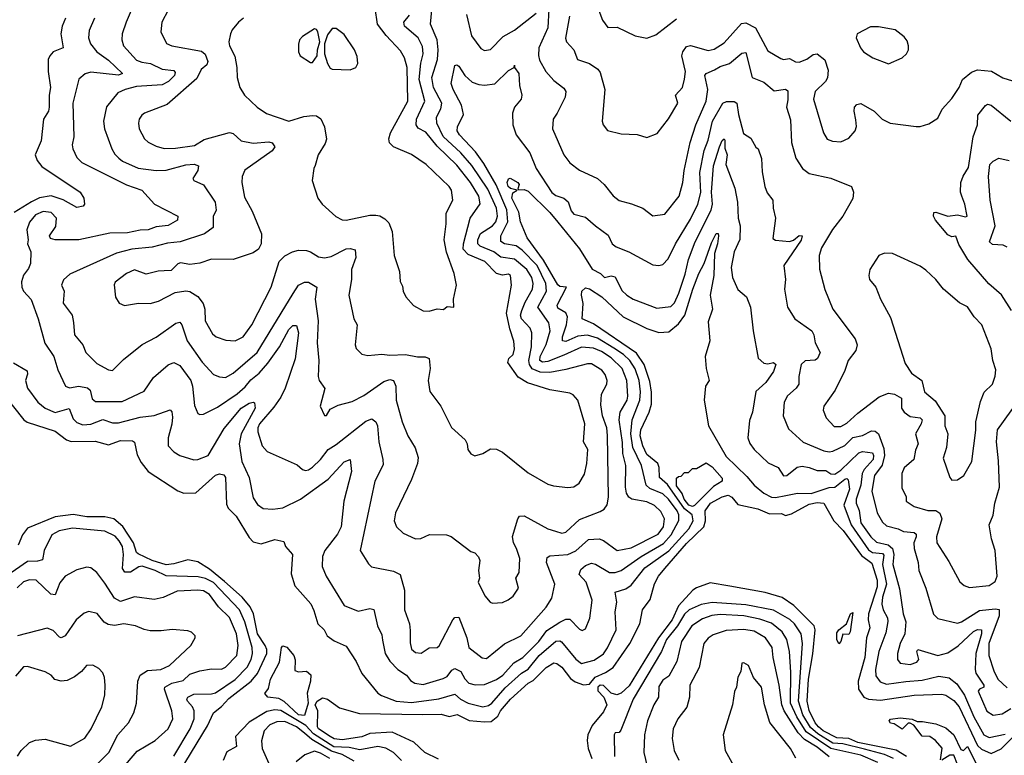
# Model space of a CAD drawing. Extents: x 1552294 to 1694791, y 811929 to 917222.
# Tile 295 of 643: x 1599166 to 1604141, y 889821 to 893537. Entities that reach past the tile are written whole.
import ezdxf

# ---------------------------------------------------------------- set-up
doc = ezdxf.new("R2010")
doc.units = 0

msp = doc.modelspace()

# ---------------------------------------------------------------- linework, layer by layer
at = {"layer": '0CON10XD'}
for points in [[(1599757.7, 893652.3), (1599703.2, 893525), (1599683.8, 893465), (1599680.9, 893435), (1599689.5, 893405), (1599755, 893333.2), (1599782.2, 893322.2), (1599826.3, 893316.3), (1599885, 893287.8), (1599945, 893280.5), (1599950.6, 893270.6), (1599947.2, 893255), (1599918, 893225), (1599885, 893207.8), (1599755, 893198.7), (1599699.2, 893185), (1599661.9, 893168.1), (1599603.7, 893096.3), (1599589.2, 893025), (1599594.6, 892985), (1599631.5, 892885), (1599647, 892857), (1599666.8, 892836.8), (1599685, 892822.1), (1599765, 892786.6), (1599855.7, 892774.3), (1599905, 892776.6), (1600005, 892804.3), (1600046.6, 892806.6), (1600068.3, 892798.3), (1600065.6, 892775), (1600040.8, 892735), (1600046.2, 892725), (1600095, 892702.9), (1600152.8, 892615), (1600158.5, 892575), (1600142.7, 892542.7), (1600143.1, 892486.9), (1600099.2, 892455), (1599976, 892414), (1599911.6, 892408.4), (1599835, 892387.5), (1599732.8, 892377.2), (1599655, 892357.1), (1599418.1, 892251.9), (1599387.1, 892222.9), (1599376.2, 892195), (1599390.6, 892165), (1599385.5, 892105.5), (1599431.1, 892045), (1599437.8, 892007.8), (1599442.7, 891945), (1599484.5, 891895), (1599500, 891855), (1599555, 891800.6), (1599615, 891767.5), (1599635, 891764), (1599690.5, 891819.5), (1599785, 891896.5), (1599855, 891932.5), (1599955, 892004.5), (1599975, 892008.1), (1599985, 891996), (1600011.2, 891915), (1600087, 891807), (1600145, 891744.5), (1600175, 891732.3), (1600205, 891728.9), (1600245, 891751.1), (1600365, 891855.4), (1600546.6, 892153.4), (1600575, 892195.5), (1600605, 892211.5), (1600625, 892211.1), (1600666.2, 892185), (1600658.2, 892125), (1600673.8, 892015), (1600668.8, 891905), (1600677.7, 891815), (1600674.5, 891735), (1600679.5, 891715), (1600707, 891673), (1600683.3, 891585), (1600705, 891537.5), (1600715, 891536.7), (1600735, 891568.8), (1600775, 891589.2), (1600845, 891608.5), (1600905, 891638.8), (1601005, 891709.3), (1601035, 891718.7), (1601054.6, 891714.6), (1601066.2, 891686.2), (1601068.2, 891615), (1601098.8, 891505), (1601127.5, 891435), (1601164.1, 891374.1), (1601178.2, 891325), (1601175.4, 891295), (1601145, 891213.3), (1601063.9, 891045), (1601057.3, 891005), (1601069.6, 890975), (1601102.5, 890942.5), (1601165, 890914), (1601193.3, 890916.7), (1601236.8, 890936.8), (1601322.5, 890935), (1601345.5, 890925.5), (1601445, 890850), (1601465, 890843.3), (1601484.1, 890824.1), (1601490, 890805), (1601484, 890755), (1601488.8, 890715), (1601482.5, 890695), (1601515.9, 890625.9), (1601543.3, 890595), (1601555, 890590), (1601605, 890593.1), (1601634.5, 890605.5), (1601658.6, 890625), (1601685.8, 890665), (1601672, 890715), (1601688.8, 890745), (1601692.2, 890815), (1601676.7, 890865), (1601660, 890895), (1601656, 890926), (1601681.9, 891015), (1601691.1, 891028.9), (1601715, 891030.8), (1601835, 890965.5), (1601872.9, 890952.9), (1601905, 890943.6), (1601925, 890948.5), (1601995, 891011.8), (1602098.3, 891051.7), (1602118.1, 891065), (1602133.3, 891086.7), (1602141.2, 891125), (1602136, 891436), (1602132.5, 891475), (1602110.8, 891535), (1602101.9, 891591.9), (1602105.6, 891645), (1602132.8, 891695), (1602133.5, 891715), (1602123.3, 891745), (1602106.8, 891766.8), (1602055, 891798.4), (1602035, 891799.2), (1601925, 891769.3), (1601845, 891754.8), (1601795, 891756.2), (1601755, 891772.9), (1601740.9, 891795), (1601737.6, 891815), (1601751.2, 891885), (1601753.4, 891955), (1601745, 891978.1), (1601700.3, 892025), (1601696.1, 892045), (1601702.2, 892067.8), (1601719.5, 892110.5), (1601757, 892175), (1601760.3, 892205), (1601753, 892235), (1601727.5, 892275), (1601665, 892327.5), (1601597.5, 892337.5), (1601561.9, 892365), (1601492.7, 892392.7), (1601480.4, 892405), (1601480.2, 892425), (1601493.9, 892456.1), (1601554.4, 892495.6), (1601570.9, 892515), (1601580.1, 892545), (1601575.1, 892585), (1601530.4, 892680.4), (1601449.7, 892799.7), (1601394.4, 892865), (1601305, 892946.6), (1601273.5, 893015), (1601271.1, 893045), (1601292.9, 893087.1), (1601298.6, 893115), (1601257.3, 893195), (1601248, 893245), (1601277.3, 893335), (1601280.2, 893385), (1601274.8, 893435), (1601241.8, 893515), (1601248, 893585)], [(1600295.8, 893545), (1600270.8, 893525), (1600240, 893485), (1600230, 893465), (1600222.9, 893425), (1600225.6, 893405), (1600252.3, 893352.3), (1600263.5, 893295), (1600264.6, 893244.6), (1600277.5, 893195), (1600301.2, 893155), (1600366, 893095), (1600413, 893063), (1600525, 893023.6), (1600601.9, 893048.1), (1600645, 893053.6), (1600665, 893051.5), (1600686.5, 893036.5), (1600705.9, 892995), (1600716.2, 892933.8), (1600709.2, 892910.8), (1600674.2, 892855), (1600659.2, 892800.8), (1600651.2, 892785), (1600643.3, 892725), (1600672, 892635), (1600694.3, 892604.3), (1600762.6, 892542.6), (1600795, 892525.7), (1600814.4, 892524.4), (1600935, 892550), (1600965, 892550), (1600985, 892546), (1601010.9, 892530.9), (1601031.1, 892511.1), (1601047, 892467), (1601058.5, 892345), (1601084.3, 892265), (1601088, 892215), (1601100.5, 892190.5), (1601104, 892165), (1601116.2, 892136.2), (1601155, 892092.5), (1601205, 892066.2), (1601235, 892064), (1601275, 892075.7), (1601306.7, 892073.3), (1601325, 892087.5), (1601360, 892085), (1601356.7, 892125), (1601372.5, 892195), (1601360.6, 892255), (1601322.9, 892362.9), (1601311.2, 892425), (1601320.5, 892505), (1601319.8, 892560.2), (1601354, 892625), (1601347.1, 892675), (1601335.7, 892695), (1601219.2, 892805), (1601145, 892856.7), (1601054, 892895), (1601034.4, 892915), (1601030.5, 892935), (1601038.5, 892965), (1601126.2, 893125), (1601124, 893295), (1601109.7, 893345), (1601089.5, 893379.5), (1601017, 893457), (1600973.4, 893515), (1600962.1, 893595)], [(1599397.8, 893545), (1599380.8, 893505), (1599373.1, 893465), (1599384.5, 893395.5), (1599335.2, 893374.8), (1599317.3, 893355), (1599310, 893335), (1599309.7, 893275), (1599322, 893195), (1599314.2, 893155), (1599315.3, 893095), (1599310.3, 893075), (1599286, 893035), (1599274.3, 892925), (1599243.6, 892855), (1599254.5, 892825), (1599278.1, 892795), (1599471.4, 892665), (1599489.2, 892635), (1599493.3, 892605), (1599486.7, 892595), (1599455, 892588.1), (1599385, 892627.1), (1599325, 892646.8), (1599265, 892637.7), (1599225, 892617.2), (1599137.9, 892562.1)], [(1599542.9, 893545), (1599516.9, 893483.1), (1599512.5, 893445), (1599523.8, 893415), (1599556.1, 893375), (1599615, 893332.3), (1599684.4, 893265), (1599664.1, 893255.9), (1599525, 893272.2), (1599496.6, 893263.4), (1599464.1, 893235.9), (1599434.6, 893114.6), (1599439.7, 892945), (1599430.8, 892905), (1599434.5, 892885), (1599455, 892841.4), (1599480, 892815), (1599705, 892702.1), (1599782.5, 892675), (1599846.7, 892605), (1599964, 892545), (1599962.9, 892525), (1599915, 892496.9), (1599855, 892490), (1599815, 892474.8), (1599775, 892474.4), (1599710.6, 892459.4), (1599621.2, 892458.8), (1599465, 892424.4), (1599345, 892425.6), (1599321.7, 892431.7), (1599315.8, 892445), (1599348.1, 892491.9), (1599351.3, 892535), (1599325, 892563.5), (1599285, 892567.5), (1599245, 892550.9), (1599215, 892514.4), (1599201.3, 892475), (1599208.2, 892425), (1599205.7, 892405), (1599222.2, 892365), (1599220.6, 892305), (1599210.7, 892279.3), (1599185, 892246.7), (1599175, 892212.5), (1599176.2, 892185), (1599185.5, 892165), (1599224.1, 892124.1), (1599259.6, 892025), (1599292.9, 891902.9), (1599337.9, 891835), (1599358.2, 891768.2), (1599397.5, 891685), (1599417.1, 891677.1), (1599465, 891685.3), (1599507.8, 891677.8), (1599521.4, 891665), (1599531.3, 891621.3), (1599548.4, 891608.4), (1599682.7, 891607.3), (1599795, 891660.5), (1599841.1, 891728.9), (1599915, 891793.5), (1599945, 891804.5), (1599975, 891790.5), (1600030.8, 891715), (1600039.2, 891685), (1600048.4, 891588.4), (1600065, 891548), (1600075, 891542.5), (1600095, 891544.4), (1600165, 891578.8), (1600265, 891646.8), (1600305, 891681.9), (1600332.9, 891717.1), (1600375, 891751.3), (1600418.9, 891801.1), (1600478.3, 891885), (1600525, 891972.2), (1600545, 891991.3), (1600565, 891991.5), (1600573.9, 891955), (1600556.9, 891823.1), (1600506.3, 891675), (1600485, 891629.5), (1600450.4, 891579.6), (1600377.5, 891495), (1600369.2, 891475), (1600369.3, 891455), (1600391.2, 891385), (1600415.3, 891355.3), (1600567.5, 891287.5), (1600595, 891264.5), (1600609.6, 891260.4), (1600625, 891262.7), (1600645, 891276.7), (1600684.7, 891315), (1600724.4, 891365.6), (1600765, 891390.6), (1600915, 891508.4), (1600945, 891521.2), (1600965.7, 891505.7), (1600973.6, 891485), (1600980, 891405), (1601001.2, 891315), (1601002.2, 891287.8), (1600959.6, 891205), (1600885.5, 890855), (1600927.5, 890787.5), (1600943.6, 890773.6), (1601055, 890751.2), (1601087.5, 890735), (1601109.5, 890655), (1601110.4, 890555), (1601135.4, 890485), (1601138.8, 890451.2), (1601138.3, 890388.3), (1601145, 890357.5), (1601165, 890340), (1601195, 890337.3), (1601235, 890364.4), (1601275, 890365.5), (1601285, 890374.5), (1601355, 890504.6), (1601365, 890517.1), (1601385, 890519.2), (1601424.7, 890415), (1601435.4, 890365), (1601502.5, 890312.5), (1601525, 890310.6), (1601615.8, 890384.2), (1601697.3, 890425), (1601825, 890569.6), (1601854.6, 890615), (1601870.3, 890685), (1601826.7, 890795), (1601830.2, 890819.8), (1601845, 890828.2), (1601935, 890835.3), (1601976.1, 890853.9), (1602039.8, 890910.2), (1602094.2, 890914.2), (1602116.1, 890906.1), (1602185, 890856.2), (1602255, 890869.3), (1602391.7, 890938.3), (1602418.4, 890975), (1602423.1, 891015), (1602405, 891052), (1602373.5, 891083.5), (1602335, 891101.5), (1602258.2, 891115), (1602243.5, 891125), (1602232, 891145), (1602227.2, 891175), (1602228.3, 891285), (1602213.2, 891345), (1602211.5, 891401.5), (1602194.5, 891515.5), (1602199.6, 891555), (1602235.1, 891614.9), (1602238.6, 891635), (1602232.9, 891715), (1602209.1, 891775), (1602155, 891828.2), (1602105, 891860.2), (1602065, 891876.8), (1602005, 891883.3), (1601915, 891842.6), (1601835, 891810.1), (1601807.5, 891807.5), (1601793.1, 891815), (1601795.6, 891835), (1601825, 891896.9), (1601846.8, 891965), (1601839.1, 892005), (1601783.9, 892083.9), (1601827.6, 892165), (1601824.8, 892205), (1601780.7, 892295), (1601705, 892372.9), (1601675, 892395.2), (1601614.5, 892404.5), (1601596.8, 892416.8), (1601596.3, 892445), (1601632.6, 892515), (1601627.2, 892577.2), (1601572.7, 892702.7), (1601510.2, 892810.2), (1601469.2, 892869.2), (1601387.7, 892955), (1601375.9, 892975), (1601377.2, 892995), (1601407.3, 893057.3), (1601397.8, 893105), (1601356, 893185), (1601346.5, 893215), (1601365, 893305.6), (1601375, 893308.2), (1601385, 893301.5), (1601414.4, 893255), (1601451.7, 893221.7), (1601485, 893208.9), (1601515, 893206.6), (1601566.8, 893213.2), (1601635, 893280), (1601663.3, 893295), (1601665, 893307.5), (1601666.2, 893295), (1601687.5, 893265), (1601690.9, 893205), (1601703.5, 893155), (1601699.4, 893135), (1601665.3, 893094.7), (1601655.3, 893064.7), (1601657.9, 893005), (1601675, 892955.6), (1601743.8, 892865), (1601775, 892785.6), (1601855, 892663.6), (1601875, 892648.2), (1601914.8, 892634.8), (1601936.8, 892616.8), (1601952, 892572), (1601964.8, 892554.8), (1602025, 892539.2), (1602075, 892495.4), (1602138.8, 892448.8), (1602160, 892405), (1602178.9, 892388.9), (1602243.5, 892363.5), (1602365, 892298.6), (1602395, 892295.8), (1602415, 892300.8), (1602441.9, 892328.1), (1602478.7, 892405), (1602555, 892529.1), (1602592.4, 892605), (1602606.5, 892663.5), (1602603, 892765), (1602624.6, 892875.4), (1602645, 892928.1), (1602665.9, 893025), (1602719, 893115), (1602736.4, 893123.6), (1602775, 893123.3), (1602790, 893115), (1602797.2, 893057.2), (1602822.2, 892962.2), (1602859.1, 892939.1), (1602885, 892893.3), (1602896.7, 892885), (1602914.6, 892835), (1602917.9, 892767.9), (1602930.8, 892695), (1602943, 892663), (1602971.9, 892625), (1602972.2, 892585), (1602984.4, 892535), (1602971.2, 892431.2), (1602985, 892422.5), (1603055, 892416.7), (1603076.2, 892423.8), (1603105, 892447.5), (1603119.2, 892445), (1603115, 892423.3), (1603027.3, 892295), (1603034.4, 892225), (1603029.7, 892175), (1603044.5, 892085), (1603082.9, 892025), (1603168.5, 891965), (1603178.2, 891945), (1603184.3, 891904.3), (1603210.5, 891855), (1603196.9, 891825), (1603185, 891816.2), (1603135, 891813.8), (1603115, 891795.6), (1603102.9, 891735), (1603101.8, 891695), (1603088.5, 891675), (1603045, 891636.5), (1603028.9, 891605), (1603023.1, 891535), (1603050.3, 891470.3), (1603125, 891403.2), (1603228.4, 891358.4), (1603255, 891353.2), (1603275, 891357.4), (1603334.7, 891385.3), (1603375, 891425.8), (1603425, 891436.9), (1603470.1, 891459.9), (1603489, 891459), (1603505.2, 891445.2), (1603531.4, 891371.4), (1603536, 891336), (1603523.6, 891286.4), (1603485.2, 891235), (1603471.3, 891155), (1603498.5, 891045), (1603525, 890997.8), (1603545, 890980), (1603605, 890965.6), (1603631.4, 890951.4), (1603685.6, 890945.6), (1603695, 890938.1), (1603695.8, 890925), (1603683.7, 890895), (1603685.2, 890865), (1603704.8, 890795), (1603708.1, 890755), (1603744.6, 890665), (1603783.3, 890533.3), (1603805, 890512.1), (1603905, 890488.2), (1603925, 890495.3), (1604015, 890553), (1604095, 890561.5), (1604115, 890556.8), (1604114.6, 890525), (1604062.7, 890385), (1604062.1, 890325), (1604087, 890247), (1604108.2, 890205), (1604155, 890161.9)], [(1599915.8, 893585), (1599883.3, 893525), (1599878.1, 893475), (1599907.2, 893417.2), (1599935, 893405.4), (1600085, 893378.4), (1600102, 893362), (1600116, 893325), (1600110.4, 893309.6), (1600083.3, 893285), (1600060.7, 893239.3), (1599911.5, 893108.5), (1599796, 893065), (1599781.9, 893055), (1599770, 893035), (1599765.5, 893015), (1599770, 892985), (1599796.7, 892935), (1599815, 892917.5), (1599855, 892897.7), (1599895, 892886.9), (1599952.5, 892887.5), (1600048.5, 892901.5), (1600097.5, 892932.5), (1600225, 892967.3), (1600245, 892961.5), (1600285, 892924.7), (1600345, 892912.6), (1600425, 892920.4), (1600442, 892915), (1600454.2, 892895), (1600441.4, 892875), (1600303.3, 892776.7), (1600289.4, 892745), (1600288.1, 892715), (1600300.8, 892640.8), (1600339.5, 892569.5), (1600386.9, 892455), (1600385.5, 892404.5), (1600372.5, 892377.5), (1600345, 892359.4), (1600245, 892325.4), (1600135, 892327.5), (1600075, 892306.9), (1600025, 892299.6), (1599978.3, 892308.3), (1599965, 892302.9), (1599930.7, 892269.3), (1599895, 892267.5), (1599865, 892266.7), (1599805, 892251.2), (1599745, 892272.5), (1599705.3, 892254.7), (1599648.6, 892211.4), (1599642.2, 892197.8), (1599650, 892135), (1599667.5, 892105), (1599695, 892093.5), (1599765.6, 892105.6), (1599825, 892103.1), (1599866.2, 892115), (1599951.1, 892158.9), (1600005, 892167.5), (1600025, 892163.2), (1600065, 892138.2), (1600092.4, 892102.4), (1600100.7, 892075), (1600102.7, 892015), (1600139.2, 891949.2), (1600158, 891935), (1600207.4, 891917.4), (1600255, 891914.6), (1600295, 891935.4), (1600338.9, 891995), (1600436.2, 892185), (1600476.7, 892315), (1600505.3, 892344.7), (1600544.5, 892364.5), (1600575, 892371.8), (1600615, 892370.4), (1600635, 892364.6), (1600675, 892339.5), (1600705, 892334), (1600739, 892341), (1600815, 892379.3), (1600835, 892381.8), (1600861.2, 892375), (1600863.8, 892335), (1600842.7, 892275), (1600842.9, 892225), (1600828.5, 892145), (1600854.3, 892025), (1600870, 891995), (1600860, 891895), (1600865, 891876.2), (1600895, 891847.5), (1600925, 891840), (1600995, 891847.3), (1601035, 891841.8), (1601115, 891845.3), (1601175, 891834.1), (1601215, 891834.6), (1601235.4, 891825.4), (1601240, 891775), (1601229.1, 891715), (1601238.3, 891658.3), (1601292.9, 891585), (1601347, 891477), (1601416.7, 891415), (1601426.4, 891393.6), (1601430, 891365), (1601445, 891343.8), (1601465, 891334), (1601505, 891346), (1601545, 891369.2), (1601575, 891367.5), (1601605, 891352), (1601735, 891248.6), (1601835, 891190), (1601862.4, 891182.4), (1601935, 891174.4), (1601965, 891177.8), (1601991.9, 891195), (1602019.3, 891240.7), (1602031.1, 891295), (1602036.5, 891365), (1602013.9, 891403.9), (1602020.8, 891495), (1601985, 891614.2), (1601961.8, 891641.8), (1601945, 891650.9), (1601845, 891666.5), (1601732.2, 891702.2), (1601685, 891730.7), (1601632.7, 891805), (1601637.8, 891825), (1601658.8, 891845), (1601665.7, 891875), (1601662.4, 891912.4), (1601641.8, 891975), (1601625.6, 892055), (1601650.4, 892195), (1601646, 892245), (1601635, 892251.4), (1601605, 892247.1), (1601574.1, 892254.1), (1601516.1, 892315), (1601431.5, 892351.5), (1601407.2, 892377.2), (1601408, 892405), (1601442.4, 892535), (1601492.9, 892607.1), (1601485.9, 892645), (1601444.1, 892715), (1601375, 892801.4), (1601275, 892897.7), (1601218.1, 892968.1), (1601179.6, 892989.6), (1601168.8, 893005), (1601171.2, 893035), (1601212.7, 893125), (1601184.1, 893235), (1601192.4, 893317.6), (1601204.4, 893365), (1601201.5, 893401.5), (1601179.3, 893445), (1601109.7, 893505), (1601107.1, 893525), (1601135, 893560)], [(1601423.3, 893563.3), (1601448.8, 893455), (1601495, 893390.8), (1601515, 893381.4), (1601545, 893386.9), (1601608.3, 893451.7), (1601666.4, 893483.6), (1601775, 893570.7)], [(1601840, 893590), (1601833.7, 893495), (1601789.5, 893395), (1601786.6, 893356.6), (1601792.5, 893332.5), (1601823.5, 893275), (1601865, 893229.4), (1601915, 893190.8), (1601924.6, 893174.6), (1601921.8, 893145), (1601880.6, 893065), (1601861.9, 893035), (1601857.8, 892985), (1601915.5, 892855), (1601945, 892813.1), (1601995, 892776.7), (1602085, 892734.5), (1602118.1, 892705), (1602165, 892647.5), (1602195, 892622.9), (1602257.4, 892607.4), (1602315, 892584.2), (1602365, 892546.9), (1602425, 892554.4), (1602498.5, 892645), (1602517.1, 892715), (1602522.8, 892775), (1602553.2, 892916.8), (1602582.6, 893005), (1602633.5, 893125), (1602642.5, 893185), (1602627.7, 893255), (1602634.8, 893265.2), (1602675.9, 893284.1), (1602705, 893300.5), (1602752.2, 893315), (1602815, 893367.1), (1602835, 893370.6), (1602866.9, 893245), (1602925, 893222), (1602978, 893178), (1603035, 893185.3), (1603047.5, 893177.5), (1603047.6, 893132.4), (1603039.4, 893095), (1603060.9, 893030.9), (1603066, 892916), (1603087.4, 892837.4), (1603121.1, 892785), (1603155, 892760), (1603265, 892736.5), (1603368, 892695), (1603379.4, 892665), (1603375, 892633.8), (1603324.5, 892545), (1603272.6, 892477.4), (1603216.5, 892385), (1603204.5, 892345.5), (1603207.2, 892277.2), (1603233.6, 892173.6), (1603274.4, 892075), (1603386.7, 891925), (1603396.5, 891895), (1603390.9, 891865), (1603352.2, 891815), (1603335.6, 891765), (1603285.7, 891665), (1603228.1, 891585), (1603225.9, 891564.1), (1603241.4, 891525), (1603281.7, 891481.7), (1603315, 891482.1), (1603345, 891498.9), (1603400.5, 891549.5), (1603508.9, 891631.1), (1603555, 891650), (1603585.2, 891645.2), (1603621.2, 891625), (1603622, 891575), (1603635, 891554.5), (1603665, 891532.5), (1603715, 891525.9), (1603725.3, 891515.3), (1603721.1, 891495), (1603691.7, 891445), (1603704.7, 891395), (1603692.6, 891362.6)], [(1601942.9, 893555), (1601923.3, 893443.3), (1601928.1, 893425), (1601965.7, 893385), (1601984.2, 893335), (1602045, 893315.4), (1602086.7, 893286.7), (1602099.4, 893269.4), (1602121.9, 893185), (1602109.2, 893025), (1602114, 893005), (1602135, 892976.7), (1602205, 892960), (1602285, 892956.2), (1602335, 892941.2), (1602387.3, 892962.7), (1602444.4, 893035.6), (1602491.1, 893115), (1602478.9, 893155), (1602514.5, 893195), (1602525, 893236.2), (1602529.1, 893275), (1602512.1, 893355), (1602516.7, 893375), (1602535, 893400.9), (1602555, 893406.9), (1602645, 893382.1), (1602675, 893388.4), (1602725, 893420.8), (1602812.5, 893517.5), (1602835, 893520.8), (1602883.1, 893495), (1602945, 893380), (1603010.8, 893340.8), (1603025, 893336.4), (1603055, 893340.9), (1603085, 893324.6), (1603105, 893322.7), (1603143, 893337), (1603175, 893361.4), (1603194.3, 893364.3), (1603234.6, 893334.6), (1603251.4, 893281.4), (1603247.1, 893242.9), (1603237.5, 893225), (1603185, 893174.3), (1603176.2, 893135), (1603226.7, 892965), (1603245, 892932.9), (1603272.6, 892922.6), (1603315, 892919.6), (1603355, 892937.9), (1603386.9, 892975), (1603393.4, 892996.6), (1603391.1, 893031.1), (1603381.5, 893075), (1603384.3, 893095.7), (1603395, 893108.8), (1603415, 893114), (1603483.8, 893075), (1603524.3, 893035), (1603564.7, 893014.7), (1603695, 892996.9), (1603715, 892996.9), (1603758.7, 893011.3), (1603805, 893038.8), (1603826.2, 893085), (1603875, 893138), (1603913.1, 893195), (1603930, 893235), (1603975, 893271.8), (1604005, 893284), (1604076.3, 893276.3), (1604133.9, 893243.9), (1604225.7, 893214.3)], [(1602092.6, 893582.6), (1602110, 893535), (1602138, 893498), (1602185, 893499.2), (1602275, 893456), (1602335, 893444.3), (1602379.6, 893460.4), (1602485, 893540.6)], [(1600835, 893282.9), (1600863.3, 893295), (1600874, 893315), (1600870.3, 893350.3), (1600857.5, 893385), (1600805, 893462.5), (1600765, 893492.5), (1600745, 893492.9), (1600720.1, 893459.9), (1600706.4, 893415), (1600706.2, 893365), (1600720.8, 893315), (1600735, 893291.4), (1600745, 893287.1), (1600835, 893282.9)], [(1603555, 893313.8), (1603625, 893343.8), (1603646.2, 893365), (1603656, 893385), (1603656.2, 893405), (1603649.5, 893429.5), (1603635, 893450), (1603590, 893485), (1603505, 893500.8), (1603465, 893500), (1603397.5, 893465), (1603392.5, 893445), (1603414, 893395), (1603430, 893375), (1603476.7, 893345), (1603555, 893313.8)], [(1600645, 893320), (1600668.9, 893355), (1600670, 893385), (1600681.9, 893425), (1600671.9, 893475), (1600665, 893488), (1600655, 893490.8), (1600595, 893452), (1600580, 893435), (1600573.9, 893413.9), (1600573.8, 893375), (1600583.3, 893355), (1600635, 893320), (1600645, 893320)], [(1604177.2, 892067.2), (1604126.9, 892146.9), (1604062.4, 892202.4), (1603956.4, 892325), (1603911.3, 892401.3), (1603895, 892443.3), (1603875, 892439.2), (1603855, 892450), (1603792.5, 892525), (1603782.5, 892545), (1603785, 892562.5), (1603795, 892563.8), (1603855, 892543.8), (1603905, 892551.2), (1603945, 892541.2), (1603952.5, 892545), (1603941.4, 892605), (1603926.7, 892645), (1603919.4, 892665), (1603920.6, 892715), (1603932.9, 892747.1), (1603960.3, 892789.7), (1603983.3, 892945), (1604004.7, 893005), (1604006.4, 893055), (1604045, 893103.1), (1604055, 893109.4), (1604075, 893105.6), (1604174.2, 893025)], [(1599134, 891804), (1599203.4, 891763.4), (1599205.4, 891745.4), (1599194.1, 891715), (1599204.8, 891674.8), (1599257.9, 891605), (1599293.5, 891575), (1599345, 891552.3), (1599415, 891572.2), (1599435, 891520.8), (1599455, 891502.8), (1599485, 891491.1), (1599525, 891493.3), (1599585, 891516.8), (1599635, 891500.8), (1599665, 891500.7), (1599775, 891528.6), (1599845, 891537.2), (1599925.7, 891565.7), (1599935, 891556.7), (1599938.2, 891528.2), (1599935, 891493.8), (1599915.4, 891425), (1599915, 891384), (1599943.6, 891353.6), (1599975, 891335.5), (1600045, 891313.2), (1600065, 891314.6), (1600117.1, 891335), (1600197.9, 891472.1), (1600284.8, 891575), (1600325, 891599.5), (1600345, 891605.5), (1600352, 891602), (1600354.8, 891575), (1600284.9, 891445), (1600274.4, 891395), (1600288.1, 891305), (1600325.5, 891225), (1600345, 891121.2), (1600367.4, 891087.4), (1600395, 891067.8), (1600445, 891064.5), (1600495, 891071.8), (1600585, 891114.1), (1600724, 891215), (1600805, 891303.1), (1600836.2, 891315), (1600841.4, 891255), (1600804.2, 891105), (1600790, 890975), (1600771.9, 890938.1), (1600707.3, 890855), (1600695.5, 890825), (1600694.6, 890774.6), (1600713.5, 890725), (1600805, 890578.1), (1600875, 890548.8), (1600935, 890562.7), (1600955, 890557.5), (1600974.2, 890474.3), (1600995, 890430), (1600998.1, 890401.9), (1601012.1, 890335), (1601035.8, 890295.8), (1601075.5, 890255), (1601120.6, 890225), (1601139.5, 890199.5), (1601162.5, 890185), (1601205, 890179.3), (1601305, 890208.2), (1601325, 890219.1), (1601348.4, 890251.6), (1601365, 890260), (1601394.4, 890245), (1601415, 890206.9), (1601435, 890185.3), (1601467.6, 890177.6), (1601515, 890178.8), (1601575, 890203.3), (1601606.7, 890225), (1601661.8, 890288.2), (1601708.6, 890315), (1601789, 890395), (1601828.4, 890451.6), (1601895, 890494.2), (1601925, 890508.2), (1601945, 890508.5), (1601995, 890457.8), (1602007.9, 890452.1), (1602025, 890460), (1602046.9, 890513.1), (1602058.8, 890605), (1602027.6, 890695), (1601992.5, 890735), (1602000.7, 890759.3), (1602025, 890780), (1602055, 890792.1), (1602075, 890786.2), (1602145, 890744.4), (1602175, 890743.9), (1602204.8, 890755.2), (1602305, 890824.5), (1602419.1, 890890.9), (1602458, 890935), (1602496.5, 891006.5), (1602496.2, 891035), (1602488.1, 891055), (1602444.4, 891115), (1602415, 891141), (1602349.1, 891169.1), (1602330.9, 891185), (1602306.7, 891285), (1602263.2, 891375), (1602253.7, 891445), (1602260.9, 891515), (1602299.8, 891615), (1602302.3, 891657.7), (1602295.1, 891715), (1602275, 891772.4), (1602248.3, 891815), (1602216.2, 891846.2), (1602168.3, 891878.3), (1602085, 891927.4), (1602035, 891944), (1601985, 891938.5), (1601925, 891911.1), (1601908.9, 891915), (1601908.8, 891935), (1601928.4, 891995), (1601933.4, 892035), (1601925, 892055.3), (1601885, 892079.1), (1601881, 892095), (1601928, 892185), (1601895, 892189.5), (1601885, 892198.3), (1601812.2, 892322.2), (1601730.2, 892435), (1601696.1, 892515), (1601687.4, 892565), (1601652.3, 892635), (1601657.7, 892662.3), (1601680, 892675), (1601645, 892684.4), (1601633.9, 892695), (1601628.5, 892715), (1601635, 892733.3), (1601643.3, 892736.7), (1601682.9, 892715), (1601690, 892705), (1601683, 892683), (1601687.5, 892677.5), (1601715, 892678.5), (1601735, 892670.4), (1601845, 892563.4), (1601885, 892514.6), (1601995, 892379.3), (1602057.4, 892277.4), (1602100.8, 892255), (1602121.2, 892235), (1602155, 892242.5), (1602175, 892237.3), (1602208.8, 892168.8), (1602232.9, 892145), (1602265, 892125.4), (1602385, 892078.8), (1602455, 892088.2), (1602473.8, 892106.2), (1602495.7, 892155), (1602528, 892252), (1602544.9, 892325.1), (1602578.4, 892415), (1602659.5, 892575), (1602665.7, 892605), (1602661.6, 892665), (1602670.6, 892799.4), (1602701.6, 892895), (1602715, 892926.7), (1602725, 892935.7), (1602728.5, 892928.5), (1602727.9, 892887.9), (1602740.9, 892855), (1602733.2, 892805), (1602779.7, 892685), (1602792.3, 892615), (1602795.7, 892535), (1602806.7, 892495), (1602803.8, 892426.2), (1602776.2, 892365), (1602760.8, 892285), (1602766.8, 892235), (1602795, 892173.3), (1602837.6, 892137.6), (1602858, 892085), (1602871.4, 891965), (1602897.4, 891827.4), (1602925, 891801.1), (1602945, 891798.9), (1602975, 891805.8), (1602986.9, 891795), (1602975, 891759.2), (1602935, 891704), (1602885, 891658.8), (1602868.7, 891555), (1602852.7, 891512.7)], [(1604155, 892387.8), (1604135, 892398.7), (1604081.8, 892401.8), (1604065.6, 892415), (1604095.2, 892495), (1604069.4, 892625), (1604060.3, 892745), (1604068, 892805), (1604085, 892822.5), (1604113.4, 892836.6), (1604165, 892825.5)], [(1599075.6, 891655.6), (1599186.3, 891516.3), (1599203, 891503), (1599345, 891458), (1599401.5, 891415), (1599425, 891406.5), (1599547.5, 891407.5), (1599615, 891389.7), (1599675, 891411.2), (1599735, 891408.9), (1599745, 891403.3), (1599759.1, 891339.1), (1599779.6, 891299.6), (1599815, 891254.7), (1599965, 891157.1), (1599995, 891145.6), (1600055, 891147.5), (1600155, 891235.3), (1600175, 891243.3), (1600197.2, 891237.2), (1600204.8, 891224.8), (1600210, 891090), (1600218.5, 891068.5), (1600258.6, 891028.6), (1600325, 890920.9), (1600345, 890899.3), (1600385, 890888.6), (1600455, 890911), (1600500.2, 890900.2), (1600508.7, 890875), (1600543.5, 890835), (1600537.4, 890737.4), (1600556.1, 890676.1), (1600635.9, 890585.9), (1600652.6, 890552.6), (1600671.3, 890485), (1600704.5, 890454.5), (1600719.1, 890425), (1600755, 890398.9), (1600815, 890371.4), (1600865.5, 890295), (1600895, 890234.3), (1600975, 890135.5), (1600993, 890123), (1601068, 890095), (1601145, 890087.2), (1601283.2, 890106.8), (1601365, 890130), (1601393.6, 890105), (1601431.8, 890085), (1601505, 890066), (1601535, 890072.8), (1601551.7, 890085), (1601617.9, 890162.1), (1601701.6, 890235), (1601735, 890256.3), (1601789.6, 890325), (1601875, 890397.2), (1601895, 890399.1), (1601903.9, 890393.9), (1601975, 890305.9), (1602005, 890285.3), (1602067.9, 890302.1), (1602115, 890334.1), (1602135, 890364.5), (1602178.9, 890455), (1602174.7, 890545), (1602183.1, 890595), (1602175, 890645.6), (1602228, 890662), (1602255, 890680), (1602325, 890768.1), (1602445.7, 890854.3), (1602546.2, 890965), (1602568.9, 891005), (1602563.8, 891035), (1602525, 891065.4), (1602439.2, 891189.2), (1602398, 891225), (1602396.8, 891275), (1602390.5, 891295), (1602335, 891340.9), (1602313.5, 891383.5), (1602301.5, 891435), (1602303.5, 891465), (1602346.3, 891553.7), (1602357.4, 891595), (1602358.5, 891655), (1602348.8, 891708.8), (1602320.3, 891795), (1602281.8, 891851.8), (1602065, 892000.5), (1602008.5, 892025), (1602012.4, 892102.4), (1602003.8, 892145), (1602006.2, 892165), (1602025, 892181.5), (1602045, 892176.7), (1602106.6, 892136.6), (1602215, 892036), (1602335, 891976.6), (1602395, 891956.8), (1602445, 891960.3), (1602495, 891999.7), (1602526.2, 892043.8), (1602567.4, 892175), (1602597.6, 892255), (1602624.4, 892305.6), (1602660.4, 892409.6), (1602685, 892457.5), (1602695, 892456.7), (1602696, 892445), (1602691.5, 892405), (1602675.7, 892355), (1602673.1, 892245), (1602653.8, 892145), (1602665.5, 892075), (1602645, 892010), (1602653.1, 891915), (1602630, 891835), (1602634.2, 891774.3), (1602650, 891715), (1602630.5, 891685), (1602624, 891615), (1602645.3, 891485), (1602735, 891331.1), (1602839.5, 891229.5), (1602877.4, 891185), (1602925, 891145.6), (1602965, 891125.2), (1602985, 891123.1), (1603036.8, 891133.2), (1603095.2, 891145.2), (1603165, 891143.8), (1603255, 891173), (1603285, 891175.8), (1603335, 891216.5), (1603345, 891219.3), (1603352, 891212), (1603358.1, 891165), (1603330.4, 891085), (1603367.6, 890985), (1603455, 890858.4), (1603475.3, 890845.3), (1603525, 890840.8), (1603532.1, 890832.1), (1603524.9, 890785), (1603544.9, 890685), (1603525, 890620), (1603521.1, 890585), (1603528.1, 890555), (1603551.2, 890515), (1603552.4, 890497.6), (1603541.3, 890438.7), (1603506.6, 890345), (1603490, 890255), (1603491.8, 890221.8), (1603512.8, 890192.8), (1603545, 890180), (1603643.6, 890193.6), (1603725, 890199.8), (1603810.2, 890219.8), (1603861.5, 890211.5), (1603901.3, 890181.3), (1603940, 890125), (1603986, 890015), (1604037.1, 889925), (1604065, 889910.8), (1604145, 889928)], [(1603875, 891211.4), (1603905, 891211.9), (1603936.4, 891233.6), (1603975.8, 891304.2), (1603996.4, 891463.6), (1603996.2, 891505), (1604021.2, 891608.8), (1604038.5, 891655), (1604080.6, 891695), (1604094.4, 891735.6), (1604097.4, 891767.4), (1604082.5, 891815), (1604073.6, 891875), (1604027.7, 891995), (1603988.9, 892035), (1603955, 892085.7), (1603915, 892107.1), (1603834.3, 892175), (1603794.2, 892225), (1603745, 892272.2), (1603715, 892291.9), (1603575, 892356), (1603535, 892357.5), (1603506.2, 892345), (1603461.4, 892275), (1603455.8, 892245), (1603459.2, 892225), (1603492, 892185), (1603514.4, 892124.4), (1603565, 892033.3), (1603640.5, 891800.5), (1603671.7, 891751.7), (1603724.6, 891715), (1603737.7, 891657.7), (1603791.7, 891611.7), (1603840.5, 891535), (1603840, 891485), (1603856, 891445), (1603849.2, 891375), (1603832.2, 891322.2), (1603865, 891223.8), (1603875, 891211.4)], [(1603692.6, 891362.6), (1603683.4, 891315), (1603635, 891273.8), (1603622.4, 891245), (1603622.6, 891172.6), (1603644.3, 891125.7), (1603644.4, 891105), (1603685, 891078.1), (1603755, 891057.2), (1603795, 891058.1), (1603814.5, 891044.5), (1603824.3, 891015), (1603797.9, 890925), (1603799.4, 890895), (1603860.7, 890800.7), (1603916.7, 890696.8), (1603938.1, 890678.1), (1603965, 890667.8), (1604065, 890678), (1604095, 890698.8), (1604104.3, 890725), (1604093.9, 890855), (1604076.2, 890915), (1604064.8, 890985), (1604085, 891033.8), (1604092.2, 891095), (1604117.1, 891175), (1604111.4, 891308.6), (1604101.4, 891405), (1604105.9, 891465), (1604213.3, 891615)], [(1602852.7, 891512.7), (1602844, 891425), (1602855, 891395.6), (1602876.4, 891365), (1602947.7, 891297.7), (1602997.5, 891275), (1603025, 891233.3), (1603042.5, 891235), (1603093.6, 891276.4), (1603118.7, 891281.3), (1603154.6, 891275.4), (1603195, 891259.2), (1603239.1, 891259.1), (1603265, 891243.1), (1603285, 891240.4), (1603315, 891260.8), (1603405, 891348.9), (1603425, 891355.2), (1603475, 891349.1), (1603480.5, 891335), (1603477.9, 891315), (1603432.1, 891265), (1603421.8, 891245), (1603416.3, 891185), (1603393, 891115), (1603393, 891095), (1603408.1, 891058.1), (1603415.2, 890995), (1603466, 890925), (1603495, 890897.9), (1603554, 890884), (1603575.5, 890865), (1603582.7, 890835), (1603576.8, 890785), (1603611, 890661), (1603629.1, 890535), (1603642.5, 890495), (1603638.6, 890435), (1603615, 890385.8), (1603600.8, 890335), (1603601.2, 890305), (1603615, 890286.7), (1603665, 890278.8), (1603699.5, 890290.5), (1603708.8, 890305), (1603699.4, 890345), (1603704.4, 890355.6), (1603804.8, 890325.2), (1603855, 890338.7), (1603907, 890373), (1603985, 890445.7), (1604005, 890455.8), (1604025, 890455.5), (1604026, 890435), (1603996.7, 890335), (1603993, 890255), (1603997.5, 890235), (1604037.1, 890175), (1604036.7, 890165), (1604015, 890155.7), (1604009.1, 890145), (1604053.2, 890043.2), (1604085, 890023.4), (1604129.7, 890030.3), (1604173.3, 890056.7)], [(1602565, 891078.2), (1602546.2, 891085), (1602523.5, 891115), (1602512.7, 891142.7), (1602485, 891182.5), (1602485, 891220), (1602495, 891230), (1602508.3, 891231.7), (1602525, 891250), (1602545, 891250), (1602565, 891270), (1602585, 891270), (1602635, 891297.5), (1602665, 891278), (1602715, 891220), (1602715.4, 891205.4), (1602672, 891178), (1602575, 891083.3), (1602565, 891078.2)], [(1601281.5, 889801.5), (1601212.2, 889835), (1601156.8, 889886.8), (1601048.2, 889938.2), (1600935, 889931.3), (1600895, 889914.7), (1600795, 889898.5), (1600755, 889904.8), (1600734.6, 889915), (1600675.7, 889955), (1600670.4, 889965), (1600671.6, 890045), (1600658.6, 890075), (1600669.2, 890095), (1600695, 890111.1), (1600721.2, 890105), (1600781.4, 890061.4), (1600882.7, 890032.7), (1601202.4, 890027.6), (1601295, 890027.8), (1601335, 890017.3), (1601376.3, 890026.3), (1601436, 889996), (1601515, 889989.2), (1601547.7, 889992.3), (1601580.9, 890019.1), (1601595, 890045.4), (1601645.7, 890105), (1601734.6, 890185), (1601760.8, 890199.2), (1601825.8, 890265), (1601865, 890288.5), (1601879.2, 890285), (1601905, 890265.6), (1601949.1, 890209.1), (1601971.6, 890191.6), (1602015, 890176.1), (1602045, 890180.6), (1602072.8, 890215), (1602125, 890238.3), (1602164.7, 890265), (1602248.7, 890385), (1602298.3, 890485), (1602312.5, 890555), (1602352, 890608), (1602373.2, 890686.8), (1602394.2, 890725.8), (1602425.2, 890765), (1602535, 890890.2), (1602621.7, 890975), (1602631.2, 891005), (1602628.5, 891055), (1602656.2, 891095), (1602715, 891126), (1602745, 891134.7), (1602763.5, 891125), (1602795, 891088.6), (1602895, 891066.2), (1602955, 891040.9), (1603015, 891042.1), (1603035, 891032.2), (1603065, 891041.2), (1603155, 891089.7), (1603195, 891097.2), (1603229.2, 891095), (1603280, 891005), (1603327.3, 890957.3), (1603419.8, 890829.8), (1603471.8, 890791.8), (1603498.5, 890705), (1603498.4, 890671.6), (1603454.8, 890534.8), (1603452.9, 890505), (1603460.9, 890465), (1603443.7, 890415), (1603435.2, 890315), (1603401.6, 890195), (1603404.4, 890154.4), (1603430.9, 890115), (1603454.3, 890104.3), (1603515, 890099), (1603685, 890125.2), (1603825, 890130.4), (1603845, 890125.4), (1603885, 890097.7), (1603912.5, 890065), (1604005, 889870), (1604025, 889852.3), (1604075, 889829.4), (1604125, 889854.3), (1604261.1, 889988.9)], [(1599977.2, 889742.8), (1600115, 889969.3), (1600144.5, 890035.5), (1600185, 890066.6), (1600221.9, 890108.1), (1600334.4, 890195), (1600366.6, 890233.4), (1600414.8, 890335), (1600414.8, 890355), (1600405.1, 890375.1), (1600366.8, 890435), (1600346.2, 890536.2), (1600330.5, 890570.5), (1600289.6, 890619.6), (1600199.6, 890699.6), (1600125, 890761.9), (1600065, 890798.9), (1600015, 890807.9), (1599945, 890788.1), (1599905, 890783.7), (1599835, 890805.5), (1599765, 890837.9), (1599756, 890846), (1599741.2, 890895), (1599686.9, 890976.9), (1599641.5, 891015), (1599595, 891025.7), (1599505, 891026.3), (1599435, 891037.9), (1599344.9, 891025.1), (1599205, 890967.7), (1599179.7, 890935), (1599157.8, 890882.2)], [(1599945, 889817.3), (1600026.1, 889955), (1600047.6, 890005), (1600047.1, 890045), (1600038.9, 890065), (1600013.4, 890095), (1600009.6, 890105), (1600014.5, 890115), (1600045, 890130.2), (1600135, 890131), (1600155, 890136.8), (1600255, 890204.4), (1600314.4, 890265.6), (1600334.8, 890305), (1600342.2, 890335), (1600339.8, 890365), (1600302.9, 890495), (1600276.2, 890555), (1600145, 890694.5), (1600105, 890713.4), (1600067.7, 890722.3), (1599905, 890727.5), (1599850.4, 890755), (1599785, 890776.6), (1599767.4, 890772.6), (1599725, 890746.7), (1599696.5, 890746.5), (1599685.3, 890765), (1599690.2, 890835), (1599684.8, 890874.8), (1599668.8, 890905), (1599647.9, 890927.9), (1599595, 890952.9), (1599431.8, 890968.2), (1599365, 890954.1), (1599328.5, 890935), (1599289.5, 890855), (1599281.2, 890808.8), (1599255, 890801.2), (1599205, 890800), (1599084.2, 890715.8)], [(1599680.4, 889749.6), (1599759, 889841), (1599850, 889895), (1599915.8, 889954.3), (1599939.6, 890005), (1599934.6, 890045), (1599897.5, 890155), (1599898.9, 890165), (1599934.9, 890185.1), (1599992, 890198), (1600025, 890230.2), (1600075, 890246.9), (1600135, 890258.1), (1600185, 890256.1), (1600205, 890266.1), (1600263.5, 890325), (1600269.6, 890375), (1600260.9, 890435), (1600225, 890517.8), (1600170.6, 890570.6), (1600125, 890632.8), (1600095, 890652), (1600065, 890655.6), (1599960.7, 890649.3), (1599891.2, 890618.8), (1599845, 890608.2), (1599745, 890621.8), (1599675, 890597.8), (1599645.2, 890615.2), (1599595, 890690.5), (1599555, 890744.4), (1599525, 890767.5), (1599505, 890771.4), (1599455, 890758.5), (1599395, 890725.6), (1599368.2, 890691.8), (1599345, 890631.8), (1599323.6, 890635), (1599249.4, 890705), (1599215, 890707.4), (1599185, 890697.5), (1599153.1, 890666.9)], [(1603646.7, 889815), (1603595, 889846.9), (1603400.9, 889885), (1603355, 889905.2), (1603295, 889908.9), (1603226.2, 889945), (1603202.4, 889965), (1603184.9, 889985), (1603155, 890046.4), (1603144.1, 890095), (1603151.7, 890205), (1603173.5, 890333.5), (1603184.8, 890455), (1603179.6, 890475), (1603077.2, 890577.2), (1603017.5, 890617.5), (1602932.6, 890642.6), (1602754.4, 890675.6), (1602655, 890691.5), (1602585, 890667.3), (1602567.3, 890655), (1602494.3, 890575.7), (1602462.3, 890505), (1602393.3, 890415), (1602245, 890172.4), (1602205, 890134.8), (1602183.6, 890126.4), (1602154.5, 890134.5), (1602115, 890174), (1602099.2, 890175), (1602086.9, 890165), (1602086.9, 890146.9), (1602116.4, 890115), (1602131.5, 890075), (1602115, 890040), (1602058.8, 889971.2), (1602036, 889924), (1602032.5, 889895), (1602037.5, 889855), (1602057.3, 889805)], [(1603580.8, 889805), (1603535, 889824.2), (1603435, 889852.6), (1603325, 889878.7), (1603275, 889882.7), (1603199.1, 889929.1), (1603161.1, 889961.1), (1603123.5, 890025), (1603100.8, 890095), (1603120.2, 890385), (1603115.1, 890435.1), (1603081.2, 890485), (1603057.2, 890507.2), (1602975, 890553.7), (1602835, 890581.3), (1602665, 890592.8), (1602608.2, 890581.8), (1602548.1, 890555), (1602525, 890533.8), (1602489.2, 890475), (1602434.6, 890405), (1602407.8, 890345), (1602264.7, 890105), (1602202.8, 889947.2), (1602195, 889936), (1602175, 889934), (1602168.6, 889925), (1602171.3, 889815)], [(1599554.8, 889775.2), (1599615.4, 889835), (1599661.2, 889925), (1599715.5, 889985), (1599742.5, 890035), (1599755.5, 890085), (1599762.1, 890195), (1599774.7, 890225.3), (1599811.5, 890248.5), (1599878.8, 890255), (1599922.9, 890275), (1600030, 890375), (1600052.5, 890415), (1600052.5, 890425), (1600033.6, 890443.6), (1600015, 890450), (1599936.2, 890456.2), (1599881.2, 890448.8), (1599825, 890450.4), (1599794.3, 890455.7), (1599750, 890475), (1599692.5, 890485), (1599645, 890476.7), (1599611.9, 890481.9), (1599592.7, 890492.7), (1599557.2, 890537.2), (1599515, 890547.5), (1599491.3, 890538.7), (1599450.6, 890505), (1599395, 890423.6), (1599375, 890413.5), (1599366.9, 890416.9), (1599335, 890451.9), (1599305, 890462.9), (1599155, 890424.6)], [(1603502, 889785), (1603415, 889821), (1603265, 889855.2), (1603138.9, 889938.9), (1603092.7, 890015), (1603060.5, 890085), (1603061.6, 890241.6), (1603056, 890346), (1603042.5, 890405), (1603018.7, 890445), (1602965, 890488.3), (1602905, 890508.2), (1602825, 890524.9), (1602705, 890532.8), (1602662.2, 890527.8), (1602615, 890510.9), (1602562.6, 890475), (1602509.5, 890395), (1602486.7, 890295), (1602445, 890220), (1602415, 890200.5), (1602395, 890169.2), (1602392.7, 890115), (1602369.6, 890075), (1602338.4, 889995), (1602322, 889925), (1602319.2, 889835), (1602342.9, 889735)], [(1603305, 890383.3), (1603294.5, 890405.5), (1603295, 890438.8), (1603304.5, 890455), (1603343.5, 890485), (1603362.9, 890535), (1603375, 890542.5), (1603362.5, 890445), (1603355, 890431.4), (1603325, 890432.5), (1603315.4, 890395), (1603305, 890383.3)], [(1603255, 889813.3), (1603195, 889861.2), (1603131.4, 889901.4), (1603098.4, 889935), (1603029, 890045), (1603016, 890075), (1603003.4, 890175), (1602972, 890315), (1602968.1, 890365), (1602934.8, 890414.8), (1602877.4, 890447.4), (1602825, 890456.2), (1602735, 890450.8), (1602670.4, 890429.6), (1602645, 890412.9), (1602622.5, 890385), (1602598.5, 890265), (1602550.9, 890175), (1602550, 890115), (1602536.4, 890063.6), (1602490.9, 890005), (1602467.2, 889955), (1602462.9, 889905), (1602473.3, 889845), (1602496.3, 889796.3)], [(1600605, 890021.2), (1600575, 890024.8), (1600501.9, 890091.9), (1600475, 890108.6), (1600420, 890115), (1600403.6, 890133.6), (1600422.5, 890157.5), (1600433.6, 890205), (1600478.2, 890291.8), (1600488, 890365), (1600495, 890373.8), (1600515, 890366.7), (1600550, 890325), (1600557.3, 890302.7), (1600555, 890250), (1600575, 890242.5), (1600615, 890246.2), (1600637.4, 890227.4), (1600635.6, 890195.6), (1600617.8, 890135), (1600624, 890085), (1600605, 890021.2)], [(1599155, 889816.2), (1599172.5, 889845), (1599214.6, 889885.4), (1599245, 889897.5), (1599295, 889903.1), (1599422.3, 889867.7), (1599495, 889908.1), (1599527.3, 889955), (1599580, 890065), (1599595.5, 890125), (1599597.5, 890175), (1599594.4, 890214.4), (1599585, 890236.7), (1599565, 890260), (1599535, 890275.8), (1599503.3, 890275), (1599478, 890245), (1599442.4, 890217.6), (1599405, 890198.9), (1599375, 890195.4), (1599343.4, 890203.4), (1599325, 890225.6), (1599295, 890243.3), (1599205, 890268.9), (1599185, 890267.5), (1599145, 890220)], [(1603087, 889807), (1603060, 889855), (1602956.7, 889986.7), (1602928.9, 890075), (1602914.2, 890165), (1602873.8, 890213.8), (1602848.1, 890275), (1602825, 890288), (1602815, 890286.2), (1602810, 890245), (1602794.3, 890215), (1602788, 890165), (1602777, 890143), (1602766.9, 890075), (1602720.6, 889925), (1602730.8, 889845), (1602780, 889755)], [(1601095.3, 889795), (1601054.6, 889835), (1601015, 889857.3), (1600975.5, 889865.5), (1600885, 889849.1), (1600829.6, 889859.6), (1600753.1, 889863.2), (1600650, 889930), (1600611.3, 889971.3), (1600485, 890047.3), (1600455, 890050.4), (1600415, 890042.6), (1600325, 889987.5), (1600256.7, 889915), (1600260.9, 889865), (1600211.8, 889838.2), (1600193.3, 889795)], [(1603818.3, 889798.3), (1603827.5, 889857.5), (1603793.3, 889895), (1603765, 889916), (1603725, 889917.5), (1603683, 889973), (1603665, 889982.5), (1603655, 889982.5), (1603625, 889953.3), (1603585, 889980), (1603565, 889983.3), (1603558.8, 889995), (1603565, 890003.3), (1603615, 890010.7), (1603675, 890003.3), (1603701.2, 889991.2), (1603727.8, 889992.2), (1603795, 889980.3), (1603845, 889959.5), (1603886.2, 889925), (1603920.5, 889850.5), (1603935, 889845.6), (1603955, 889865.7), (1604002.6, 889772.6)], [(1600855, 889790.7), (1600794.9, 889824.9), (1600741.1, 889841.1), (1600640.9, 889900.9), (1600605, 889933.5), (1600564.4, 889965), (1600505, 889991.2), (1600465, 889990.7), (1600428.8, 889975), (1600401.1, 889945), (1600386.9, 889893.1), (1600390.9, 889855), (1600425, 889778.6)], [(1600732.3, 889805), (1600685, 889831.6), (1600655, 889840.9), (1600607, 889823), (1600561.8, 889788.2)], [(1603904.5, 889775), (1603885, 889821.2), (1603865, 889821.4), (1603825, 889796.7)]]:
    msp.add_lwpolyline(points, dxfattribs=at)

doc.saveas('drawing.dxf')
